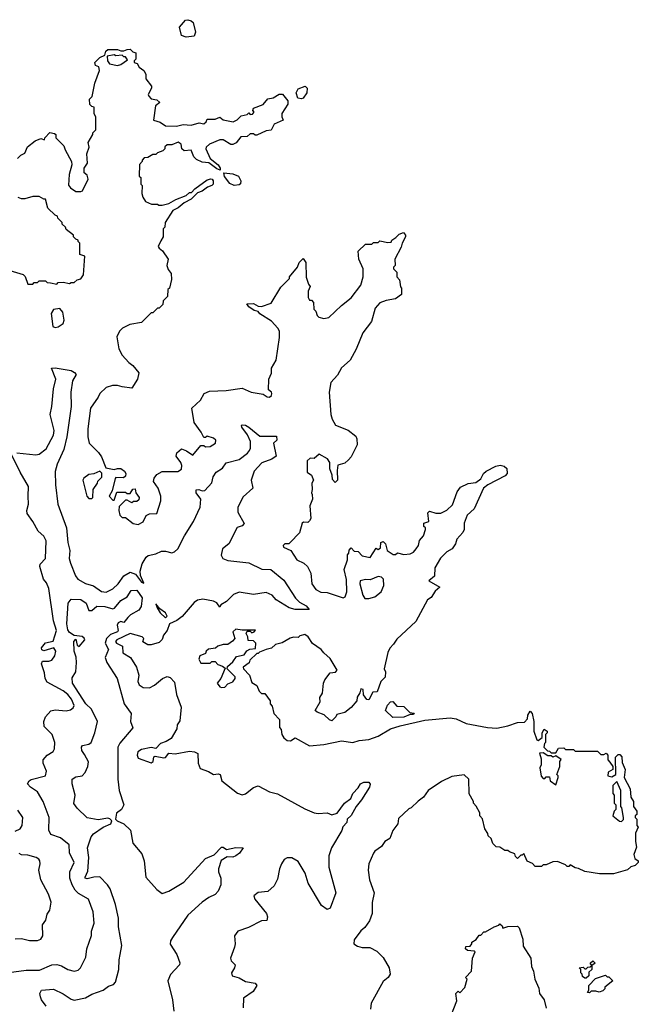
# Model space of a CAD drawing. Extents: x 2210602 to 2357277, y 510288 to 673808.
# Tile 445 of 464: x 2323704 to 2327570, y 649478 to 655632. Entities that reach past the tile are written whole.
import ezdxf

# ---------------------------------------------------------------- set-up
doc = ezdxf.new("R2010")
doc.units = 0

msp = doc.modelspace()

# ---------------------------------------------------------------- linework, layer by layer
at = {"layer": '0CON05XD'}
for points in [[(2324745, 655522.5), (2324714.2, 655534.2), (2324703.3, 655585), (2324740.7, 655629.3), (2324755, 655632.5), (2324776.1, 655626.1), (2324787.5, 655615), (2324802.5, 655555), (2324795, 655530), (2324745, 655522.5)], [(2323690, 654765), (2323710, 654785), (2323735, 654797.5), (2323752.3, 654837.7), (2323800, 654875), (2323835, 654890), (2323858.3, 654881.7), (2323860, 654895), (2323893, 654927), (2323921.7, 654921.7), (2323930, 654915), (2323930, 654895), (2323980, 654845), (2323988.3, 654818.3), (2324027, 654747), (2324030, 654725), (2324012.5, 654665), (2324008.3, 654598.3), (2324020.7, 654580.7), (2324055, 654557.5), (2324085, 654557.5), (2324096.4, 654563.6), (2324132.5, 654635), (2324125, 654660), (2324107.5, 654675), (2324106.7, 654685), (2324107.5, 654705), (2324127.5, 654735), (2324122.5, 654795), (2324137.5, 654835), (2324132.5, 654865), (2324160, 654915), (2324160, 654925), (2324180, 654945), (2324180, 655025), (2324170, 655045), (2324170, 655085), (2324155, 655090), (2324143, 655103), (2324140, 655135), (2324157, 655153), (2324172.5, 655235), (2324202.5, 655315), (2324198.3, 655338.3), (2324177, 655347), (2324173.8, 655365), (2324204, 655396), (2324235, 655410), (2324242.5, 655435), (2324255, 655446.2), (2324315, 655446.7), (2324335, 655437.5), (2324355, 655437.5), (2324375, 655446.7), (2324395, 655447.5), (2324411.7, 655431.7), (2324430, 655425), (2324430, 655385), (2324420, 655375), (2324420, 655365), (2324438.3, 655358.3), (2324450, 655335), (2324480, 655315), (2324491.7, 655291.7), (2324493, 655263), (2324527, 655217), (2324527.5, 655205), (2324507.5, 655165), (2324510, 655155), (2324525, 655137.5), (2324561.7, 655131.7), (2324580, 655115), (2324552.5, 655095), (2324540, 655005), (2324581.7, 654991.7), (2324615, 654970), (2324683, 654967), (2324725, 654977.5), (2324775, 654972.5), (2324825, 654987.5), (2324855, 654982.5), (2324870, 654995), (2324875, 655010), (2324925, 655010), (2324955, 655022.5), (2324975, 655007.5), (2325037, 654993), (2325063, 655007), (2325088.3, 655031.7), (2325125, 655040), (2325135, 655050), (2325145, 655040), (2325158.3, 655041.7), (2325170, 655055), (2325160, 655065), (2325165, 655080), (2325225, 655102.5), (2325255, 655137.5), (2325287, 655143), (2325325, 655166.7), (2325347, 655167), (2325380, 655125), (2325380, 655105), (2325343, 655047), (2325342.5, 655025), (2325350, 655005), (2325295, 654980), (2325275, 654942.5), (2325245, 654937.5), (2325185, 654910), (2325175, 654910), (2325165, 654920), (2325145, 654920), (2325125, 654902.5), (2325085, 654900), (2325056.4, 654863.6), (2325035, 654852.5), (2325023.3, 654853.3), (2324975, 654882.5)], [(2324315, 655346.7), (2324335, 655353.3), (2324378.3, 655381.7), (2324365, 655400), (2324355, 655400), (2324345, 655410), (2324305, 655407.5), (2324295, 655412.5), (2324250, 655405), (2324252.5, 655375), (2324265, 655357.5), (2324315, 655346.7)], [(2325465, 655137.5), (2325441.7, 655141.7), (2325432.5, 655175), (2325445, 655200), (2325487.5, 655217.5), (2325500, 655205), (2325497.5, 655175), (2325475, 655142.5), (2325465, 655137.5)], [(2324975, 654882.5), (2324955, 654882.5), (2324890, 654855), (2324870, 654835), (2324867.5, 654825), (2324893.9, 654763.9), (2324943.3, 654725), (2324956.7, 654705), (2324957.5, 654692.5), (2324935, 654700), (2324886.7, 654736.7), (2324845, 654742.5), (2324807.9, 654757.9), (2324792, 654775), (2324776, 654816), (2324731.7, 654811.7), (2324718, 654825), (2324712.5, 654855), (2324695, 654867.5), (2324655, 654850), (2324625, 654850), (2324611.7, 654838.3), (2324610, 654825), (2324598.3, 654811.7), (2324565, 654800), (2324555, 654790), (2324535, 654790), (2324505, 654770), (2324481.7, 654768.3), (2324470, 654755), (2324470, 654745), (2324451.7, 654728.3), (2324450, 654655), (2324460, 654645), (2324460, 654605), (2324470, 654595), (2324467.5, 654545), (2324473, 654523), (2324490, 654495), (2324528.3, 654478.3), (2324565, 654480), (2324573, 654473), (2324595, 654472.5), (2324635, 654482.5), (2324680.5, 654509.5), (2324745, 654532.5), (2324765, 654552.5), (2324777.5, 654552.5), (2324797.5, 654575), (2324875, 654632), (2324897.7, 654637.7), (2324907.5, 654635), (2324913.3, 654625), (2324912.5, 654605), (2324903.6, 654596.4), (2324877.5, 654585), (2324845, 654560), (2324815, 654550), (2324775, 654510), (2324731.7, 654488.3), (2324695, 654456.2), (2324660.7, 654439.3), (2324612.5, 654365), (2324610, 654335), (2324600, 654325), (2324600, 654275), (2324585, 654250), (2324568.8, 654215), (2324575, 654203.3), (2324597.3, 654187.3), (2324632.5, 654135), (2324623.3, 654095), (2324631.2, 654071.2), (2324650, 654045), (2324651.7, 654008.3), (2324640, 653955), (2324630, 653945), (2324627, 653903), (2324600, 653875), (2324598.3, 653851.7), (2324575, 653830), (2324565, 653830), (2324535, 653800), (2324525, 653800), (2324465, 653740), (2324393, 653727), (2324346.4, 653703.6), (2324327.5, 653685), (2324310.7, 653649.3), (2324323.3, 653575), (2324343.3, 653535), (2324385, 653490), (2324411.2, 653471.2), (2324447.5, 653425), (2324440, 653385), (2324405, 653330), (2324345, 653336.7), (2324315, 653346.7), (2324283.9, 653346.1), (2324245, 653332.5), (2324205, 653296.7), (2324195, 653272.5), (2324146.2, 653205), (2324130, 653075), (2324130, 653025), (2324137.5, 652985), (2324196.4, 652926.4), (2324215, 652900), (2324241.7, 652831.7), (2324295, 652820), (2324315, 652827.5), (2324335, 652826.7), (2324359.3, 652809.3), (2324367.5, 652795), (2324365, 652780), (2324351.7, 652768.3), (2324305, 652770), (2324300, 652765), (2324281.7, 652688.3), (2324262.5, 652655), (2324285, 652630), (2324295, 652630), (2324311.7, 652678.3), (2324365, 652680), (2324375, 652670), (2324395, 652670), (2324411.7, 652698.3), (2324425, 652700), (2324430, 652675), (2324450, 652645), (2324448.3, 652631.7), (2324435, 652620), (2324415, 652620), (2324405, 652612.5), (2324375, 652630), (2324365, 652630), (2324325, 652590), (2324322.5, 652565), (2324330, 652535), (2324345, 652520), (2324365, 652520), (2324413.9, 652483.9), (2324445, 652476.7), (2324475, 652492.5), (2324495, 652532.5), (2324515, 652542.5), (2324560, 652545), (2324586.7, 652625), (2324586.7, 652655), (2324570, 652705), (2324540, 652745), (2324544.1, 652765.9), (2324560.5, 652789.5), (2324595, 652808.8), (2324691.7, 652808.3), (2324715, 652822.5), (2324716.7, 652845), (2324710, 652865), (2324682.5, 652905), (2324686.7, 652925), (2324715, 652950), (2324747, 652937), (2324785, 652910), (2324835, 652970), (2324855, 652970), (2324865, 652962.5), (2324895, 652963.8), (2324927.5, 652985), (2324930, 653005), (2324915, 653017.5), (2324875, 653030), (2324865, 653020), (2324855, 653020), (2324837.5, 653055), (2324793.8, 653115), (2324780, 653205), (2324833.3, 653255), (2324857.5, 653295), (2324889.3, 653310.7), (2324995, 653314), (2325095, 653330), (2325150, 653305), (2325225, 653292.5), (2325250, 653275), (2325265, 653273.8), (2325277.3, 653282.7), (2325280, 653295), (2325277.5, 653305), (2325258.3, 653318.3), (2325260, 653385), (2325277, 653423), (2325277.5, 653455), (2325307.5, 653505), (2325326.7, 653645), (2325326.7, 653685), (2325316.7, 653705), (2325277.3, 653747.3), (2325204.2, 653794.2), (2325195, 653807.5), (2325170, 653815), (2325135, 653837.5), (2325123.6, 653856.4), (2325165, 653857.5), (2325195, 653842.5), (2325215, 653840), (2325275, 653860), (2325335, 653960), (2325390, 654015), (2325390, 654025), (2325440, 654085), (2325450, 654115), (2325475, 654140), (2325492.5, 654115), (2325493.9, 654023.9), (2325508.3, 653978.3), (2325520, 653965), (2325507.5, 653935), (2325507.5, 653895), (2325515, 653880), (2325528.3, 653878.3), (2325540, 653865), (2325543, 653823), (2325555, 653810), (2325563.6, 653783.6), (2325573.9, 653773.9), (2325603.6, 653763.6), (2325635, 653770), (2325715, 653846.7), (2325775.9, 653894.1), (2325836.7, 653973.3), (2325850, 654025), (2325850, 654075), (2325822.5, 654135), (2325820, 654185), (2325865, 654230), (2325905, 654230), (2325915, 654240), (2325945, 654240), (2325955, 654250), (2326005, 654240), (2326025, 654242.5), (2326030, 654255), (2326055, 654270), (2326075, 654292.5), (2326103, 654303), (2326115.8, 654285.8), (2326115.8, 654274.2), (2326094, 654235), (2326088.6, 654211.4), (2326047.5, 654135), (2326050, 654095), (2326040, 654085), (2326040, 654075), (2326060, 654055), (2326060, 654025), (2326077, 654007), (2326083, 653963), (2326090, 653955), (2326090, 653915), (2326051.7, 653888.3), (2325995, 653877.5), (2325955, 653862.5), (2325925, 653830), (2325902.5, 653745), (2325847.5, 653675), (2325807.7, 653572.3), (2325768.8, 653505), (2325714.2, 653455.8), (2325689.1, 653410.9), (2325649.2, 653365), (2325637.1, 653305), (2325647.5, 653165), (2325656.1, 653136.1), (2325677, 653097), (2325756.1, 653066.1), (2325805, 653030), (2325811.7, 653011.7), (2325812.5, 652975), (2325775, 652900), (2325759.3, 652880.7), (2325735, 652860), (2325693, 652847), (2325687.5, 652815), (2325690, 652755), (2325675, 652740), (2325658.3, 652758.3), (2325657.5, 652785), (2325641.2, 652825), (2325642.5, 652865), (2325628.3, 652888.3), (2325575, 652917.5), (2325545, 652890), (2325518.3, 652891.7), (2325500, 652875), (2325500, 652805), (2325527.5, 652785), (2325540, 652755), (2325530, 652735), (2325532.5, 652695), (2325527.5, 652675), (2325532.5, 652665), (2325533.3, 652635), (2325517, 652593), (2325522.5, 652515), (2325515, 652500), (2325505, 652490), (2325478.3, 652491.7), (2325470, 652485), (2325453.3, 652425), (2325395, 652363.3), (2325385, 652356.7), (2325360, 652355), (2325350, 652345), (2325352.5, 652335), (2325397.5, 652315), (2325435, 652256.7), (2325480, 652235), (2325503.3, 652213.3), (2325522.7, 652172.7), (2325530, 652105), (2325555, 652071.2), (2325585, 652054.2), (2325625, 652052), (2325725, 652017.5), (2325737.5, 652025), (2325748.8, 652055), (2325746.4, 652133.6), (2325732.5, 652195), (2325752.5, 652255), (2325753, 652287), (2325761.7, 652298.3), (2325763, 652317), (2325775, 652330), (2325795, 652310), (2325818.3, 652308.3), (2325845, 652280), (2325895, 652270), (2325931.7, 652328.3), (2325945, 652320), (2325958.3, 652331.7), (2325960, 652365), (2325975, 652370), (2325990, 652355), (2326000, 652315), (2326038.3, 652288.3), (2326051.7, 652288.3), (2326065, 652300), (2326105, 652290), (2326145, 652292.5), (2326165.9, 652304.1), (2326182.5, 652325), (2326196.7, 652345), (2326203, 652377), (2326227.5, 652405), (2326240, 652445), (2326240, 652455), (2326230, 652465), (2326230, 652485), (2326260, 652495), (2326255, 652550), (2326265, 652560), (2326305, 652547.5), (2326335, 652547.5), (2326373, 652567), (2326409.3, 652600.7), (2326438.9, 652681.1), (2326458.9, 652711.1), (2326507.3, 652732.7), (2326555, 652740), (2326585, 652763.3), (2326602, 652795), (2326619.7, 652810.3), (2326679.3, 652840.7), (2326707.1, 652847.1), (2326732, 652842), (2326747.5, 652827.5), (2326750, 652795), (2326738, 652782), (2326628.8, 652725), (2326602, 652705), (2326544.2, 652575.8), (2326501.2, 652535), (2326482.5, 652485), (2326482.5, 652445), (2326473.6, 652426.4), (2326436.7, 652385), (2326426.7, 652355), (2326407.5, 652325), (2326373.9, 652306.1), (2326333.9, 652266.1), (2326297.5, 652205), (2326297, 652153), (2326260, 652125), (2326330, 652085), (2326300.7, 652059.3), (2326275, 652020), (2326252.5, 652005), (2326179.3, 651870.7), (2326060.7, 651759.3), (2326040.7, 651729.3), (2326017, 651703), (2326003.6, 651676.4), (2325982.5, 651575), (2325990, 651555), (2325987, 651523), (2325960, 651495), (2325938.3, 651431.7), (2325911.7, 651428.3), (2325885, 651380), (2325873.6, 651383.6), (2325853, 651413), (2325850, 651445), (2325835, 651450), (2325830, 651425), (2325813, 651397), (2325810, 651375), (2325776.4, 651333.6), (2325735, 651302.5), (2325685, 651290), (2325680, 651275), (2325655, 651250), (2325640, 651255), (2325607, 651287), (2325563, 651303), (2325550, 651315), (2325581.7, 651368.3), (2325580, 651395), (2325597, 651423), (2325602.5, 651485), (2325610, 651505), (2325645, 651550), (2325677, 651553), (2325687, 651567), (2325645, 651640), (2325603.6, 651673.6), (2325587.5, 651695), (2325533.6, 651733.6), (2325507.5, 651775), (2325485, 651788.8), (2325455, 651780), (2325445, 651770), (2325415, 651772.5), (2325395, 651766.7), (2325345, 651737.5), (2325303, 651727), (2325277, 651703), (2325243.6, 651696.4), (2325201.7, 651678.3), (2325195, 651670), (2325185, 651670), (2325141.7, 651628.3), (2325138.3, 651611.7), (2325100, 651585), (2325102.5, 651575), (2325140, 651535), (2325155, 651490), (2325185, 651470), (2325200, 651435), (2325215, 651420), (2325235, 651420), (2325270, 651375), (2325270, 651355), (2325281.7, 651341.7), (2325292.5, 651295), (2325327, 651257), (2325328.3, 651208.3), (2325337.5, 651195), (2325342.5, 651165), (2325353.6, 651143.6), (2325375, 651127.5)], [(2325045, 654596.2), (2325017.5, 654607.5), (2324983, 654653), (2324980, 654675), (2325035, 654669.2), (2325071.2, 654655), (2325086.7, 654625), (2325083.8, 654606.2), (2325075, 654600), (2325045, 654596.2)], [(2323595, 654080), (2323725, 654040), (2323737, 654027), (2323755, 653980), (2323785, 653980), (2323795, 653990), (2323815, 653990), (2323825, 654000), (2323865, 654000), (2323875, 653990), (2323897, 653987), (2323935, 653980), (2323945, 653990), (2323975, 653992.5), (2324015, 653982.5), (2324025, 653990), (2324045, 653990), (2324063, 654007), (2324086.4, 654013.6), (2324101.7, 654038.3), (2324110, 654155), (2324080, 654165), (2324080, 654235), (2324070, 654245), (2324070, 654255), (2324055, 654260), (2324040, 654275), (2324040, 654285), (2323995, 654320), (2323990, 654335), (2323970, 654355), (2323970, 654365), (2323941.7, 654391.7), (2323940, 654405), (2323925, 654410), (2323880, 654455), (2323865, 654510), (2323855, 654510), (2323825, 654527.5), (2323785, 654527.5), (2323735, 654512.5), (2323715, 654512.5), (2323695, 654520)], [(2323925, 653707.5), (2323945, 653712.5), (2323975, 653732.5), (2323981.2, 653755), (2323972.5, 653805), (2323955, 653827.5), (2323915, 653820), (2323900, 653795), (2323910, 653715), (2323925, 653707.5)], [(2323685, 652924), (2323805, 652913.3), (2323825, 652916.2), (2323869.3, 652950.7), (2323915.8, 653035), (2323919.2, 653065), (2323894.2, 653165), (2323905.6, 653215), (2323914.5, 653325), (2323929.2, 653385), (2323902.5, 653455), (2323925, 653457.1), (2324025, 653438.8), (2324047.3, 653427.3), (2324056.7, 653415), (2324034.3, 653375.7), (2324022.9, 653305), (2324024.4, 653215), (2323998.5, 653025), (2323978.9, 652945), (2323937.3, 652855), (2323925, 652807.5), (2323926.9, 652725), (2323941.2, 652605), (2323996.2, 652455), (2324004.5, 652365), (2324017.9, 652315), (2324013.3, 652265), (2324021.5, 652235), (2324053.5, 652155), (2324067.5, 652135), (2324115, 652108.5), (2324165, 652093.6), (2324215, 652057.9), (2324245, 652054.6), (2324285.3, 652074.7), (2324319.5, 652105), (2324355, 652155.6), (2324395, 652177.9), (2324426.8, 652166.8), (2324465, 652117.1), (2324479.1, 652110.9), (2324458.8, 652158.8), (2324456.9, 652185), (2324469.6, 652230.4), (2324495, 652272.9), (2324507.1, 652282.9), (2324555, 652293.6), (2324589.2, 652310.8), (2324615, 652311.1), (2324655, 652299.2), (2324671.4, 652305), (2324691.8, 652325), (2324733.3, 652406.8), (2324789.4, 652495), (2324832, 652585), (2324836.7, 652635), (2324806.7, 652675), (2324807, 652693), (2324823.9, 652696.1), (2324845, 652686.7), (2324860.7, 652689.3), (2324903.6, 652736.4), (2324913.8, 652775), (2324932.5, 652805), (2324971.7, 652828.3), (2324995, 652863.3), (2325076.1, 652883.9), (2325127.7, 652922.3), (2325140.7, 652939.3), (2325146.7, 652955), (2325146.7, 652995), (2325128.3, 653038.3), (2325092.5, 653085), (2325090, 653095), (2325095, 653100), (2325115, 653097.5), (2325135, 653086.2), (2325205, 653028.8), (2325308.3, 653028.3), (2325310, 653005), (2325290, 652985), (2325307.5, 652905), (2325280, 652885), (2325217.7, 652862.3), (2325168.8, 652811.2), (2325151.2, 652755), (2325160, 652705), (2325099.4, 652650.6), (2325067.5, 652585), (2325068, 652555), (2325107.5, 652482.5), (2325095, 652468.8), (2325062.5, 652457.5), (2325010, 652355), (2324971.2, 652325), (2324963.8, 652285), (2324973.3, 652265), (2325005, 652252), (2325135, 652237.1), (2325217.3, 652197.3), (2325272.5, 652195), (2325355, 652128.8), (2325426.9, 652016.9), (2325451.9, 651991.9), (2325495, 651968.8), (2325512.5, 651945), (2325425, 651946), (2325387.5, 651955), (2325307.5, 652005), (2325282.5, 652035), (2325245, 652052), (2325165, 652038.8), (2325075, 652054), (2325039.7, 652040.3), (2324996.7, 651995), (2324960, 651975), (2324955, 651960), (2324935, 651987.5), (2324915, 651996.7), (2324849.1, 652009.1), (2324815, 652003.6), (2324795, 651989.1), (2324718.3, 651901.7), (2324685, 651875.8), (2324640, 651855), (2324625.7, 651814.3), (2324602, 651785), (2324595, 651757.5), (2324575, 651740), (2324525.6, 651724.4), (2324504.4, 651724.4), (2324472.5, 651742.5), (2324480, 651765), (2324470, 651775), (2324395, 651795.8), (2324311.2, 651755), (2324303.3, 651745), (2324308, 651735), (2324347.1, 651717.1), (2324348, 651675), (2324396.7, 651645), (2324434, 651585), (2324448, 651535), (2324441.2, 651495), (2324450, 651475), (2324475, 651458), (2324515, 651456), (2324546.8, 651473.2), (2324595.8, 651514.2), (2324625, 651526), (2324645, 651521.2), (2324672.3, 651492.3), (2324683.8, 651415), (2324712, 651335), (2324705, 651250), (2324687.5, 651225), (2324685, 651200), (2324650, 651140), (2324619.5, 651120.5), (2324583, 651107), (2324555, 651077.5), (2324525, 651083.3), (2324465, 651071.2)], [(2323635, 649675.5), (2323745, 649691.9), (2323828.3, 649691.7), (2323905, 649724.3), (2323935, 649727.1), (2323965, 649717.5), (2324005, 649694.2), (2324045, 649684), (2324069.2, 649690.8), (2324083.3, 649705), (2324117.5, 649772.5), (2324122.5, 649825), (2324151.7, 649908.3), (2324152.5, 649935), (2324168.8, 649985), (2324163.3, 650055), (2324134.3, 650134.3), (2324070.5, 650170.5), (2324050.8, 650190.9), (2324031.5, 650225), (2324017.9, 650265), (2324017.8, 650305), (2324043.3, 650365), (2324015.8, 650425), (2324012, 650475), (2323959.2, 650519.2), (2323898.8, 650538.8), (2323886.1, 650566.1), (2323887.8, 650645), (2323851.1, 650745), (2323815, 650806.2), (2323771.2, 650835), (2323753.3, 650855), (2323763.3, 650875), (2323775, 650883.8), (2323864.1, 650905.9), (2323870.8, 650935), (2323850, 650985), (2323849.4, 651005), (2323874.6, 651035.4), (2323912.7, 651057.3), (2323922, 651075), (2323922.5, 651115), (2323906.9, 651165), (2323856, 651215), (2323854.2, 651245), (2323864.2, 651275), (2323897.7, 651312.3), (2323925, 651317.5), (2323995, 651311.4), (2324021.2, 651318.8), (2324038.3, 651331.7), (2324044.2, 651345), (2324028.5, 651385), (2324005, 651414.5), (2323975, 651436.5), (2323875, 651492), (2323862.5, 651515), (2323859.3, 651549.3), (2323840, 651605), (2323846.7, 651623.3), (2323885, 651622.5), (2323905, 651628.6), (2323924.3, 651655), (2323929.2, 651685), (2323916.7, 651705), (2323855, 651688), (2323842.7, 651692.7), (2323840.8, 651705), (2323865, 651736.2), (2323912.2, 651747.8), (2323933.3, 651815), (2323914.7, 651875), (2323886.8, 652076.8), (2323871.3, 652111.3), (2323852.9, 652135), (2323830, 652215), (2323832.1, 652227.9), (2323865.5, 652264.5), (2323869.5, 652375), (2323855, 652403.1), (2323818.5, 652435), (2323786.6, 652496.6), (2323750, 652545), (2323748.6, 652565), (2323759.4, 652605), (2323757.3, 652655), (2323759.6, 652715), (2323706.2, 652805), (2323653.3, 652915)], [(2324155, 652640), (2324160, 652645), (2324162.5, 652695), (2324190, 652735), (2324191.7, 652748.3), (2324217, 652773), (2324217, 652797), (2324205, 652810), (2324167, 652793), (2324135, 652790), (2324105, 652767.5), (2324097.5, 652755), (2324123, 652653), (2324135, 652640), (2324155, 652640)], [(2325885, 652013.8), (2325922.5, 652025), (2325962.5, 652055), (2325980, 652095), (2325977.5, 652135), (2325965, 652147.5), (2325945, 652152.5), (2325895, 652130), (2325865, 652132.5), (2325832.5, 652125), (2325830, 652105), (2325847.5, 652035), (2325860, 652015), (2325885, 652013.8)], [(2323870, 649465), (2323840, 649505), (2323833.6, 649523.6), (2323830, 649545), (2323840, 649565), (2323915, 649571.2), (2323975, 649543.8), (2324025, 649509.2), (2324045, 649504.2), (2324115, 649518.6), (2324155, 649540.6), (2324225, 649565.6), (2324259.4, 649590.6), (2324289.6, 649600.4), (2324301.5, 649615), (2324324.1, 649695), (2324324.7, 649755), (2324331.9, 649788.1), (2324342.5, 649845), (2324321.9, 649961.9), (2324320.3, 650015), (2324302.1, 650102.1), (2324269.2, 650199.2), (2324253.3, 650225), (2324205, 650274.3), (2324166.7, 650273.3), (2324125, 650262.5), (2324113.3, 650265), (2324112, 650272), (2324129.8, 650310.2), (2324136.4, 650395), (2324127.8, 650455), (2324150, 650525), (2324165, 650544), (2324224.7, 650585.3), (2324272.9, 650605), (2324280, 650625), (2324267.9, 650637.9), (2324255, 650640.4), (2324195, 650631.5), (2324125, 650642.5), (2324063.4, 650703.4), (2324042.3, 650732.3), (2324050, 650785), (2324032, 650855), (2324031.2, 650885), (2324055, 650899.2), (2324095, 650905.7), (2324113.1, 650926.9), (2324130, 650965), (2324133.2, 650993.2), (2324108.1, 651038.1), (2324091.5, 651065), (2324090, 651085), (2324096.7, 651095), (2324135, 651103.1), (2324149.4, 651115), (2324173.3, 651175), (2324189.6, 651245), (2324152.9, 651322.9), (2324118.1, 651355), (2324033.3, 651485), (2324032.2, 651517.8), (2324054.1, 651555.9), (2324058.6, 651615), (2324056.7, 651646.7), (2324043.8, 651685), (2324042, 651745), (2324055, 651760), (2324063, 651723), (2324075, 651713.8), (2324110, 651755), (2324107.3, 651767.3), (2324095, 651776.7), (2324045, 651782.5), (2324015, 651801.2), (2324005, 651817.5), (2323998.8, 651855), (2324006.7, 651985), (2324025, 652010), (2324085, 652008.8), (2324120, 651985), (2324135, 651940), (2324155, 651940), (2324185, 651966.7), (2324235, 651963.3), (2324285, 651948.8), (2324297.1, 651952.9), (2324335, 652002.5), (2324376.2, 652025), (2324400, 652065), (2324435, 652065.6), (2324469.1, 652019.1), (2324462.5, 651965), (2324449.1, 651940.9), (2324397.1, 651912.9), (2324379.5, 651895), (2324355, 651864.2), (2324335, 651870), (2324318.3, 651861.7), (2324312, 651848), (2324320, 651815), (2324315, 651806), (2324270.8, 651789.3), (2324246.7, 651763.3), (2324238.5, 651735), (2324258.6, 651695), (2324237.5, 651645), (2324249.2, 651615), (2324312.9, 651515), (2324356.7, 651355), (2324400, 651295), (2324395.7, 651245), (2324410.8, 651205), (2324329.4, 651110.6), (2324316.9, 651085), (2324317.5, 650885), (2324325.6, 650815), (2324353.8, 650725), (2324340, 650695), (2324308.2, 650671.8), (2324301.9, 650635), (2324313.7, 650623.6), (2324355.5, 650605.5), (2324395.5, 650565.5), (2324410.8, 650485), (2324468.1, 650418.1), (2324481.1, 650375), (2324493, 650273), (2324561.1, 650195), (2324595, 650171.1), (2324635, 650185.5), (2324729.2, 650240.8), (2324865, 650390), (2324919.1, 650410.9), (2324965, 650460), (2324975, 650460), (2324996, 650446), (2325055, 650457.1), (2325100, 650455), (2325077.9, 650422.1), (2325055.4, 650404.6), (2325035, 650396.9), (2325000, 650400), (2324962.7, 650377.3), (2324946.2, 650325), (2324946.7, 650305), (2324960, 650265), (2324961.2, 650225), (2324944, 650185), (2324925, 650164), (2324885, 650146.2), (2324844, 650115), (2324755, 650035.7), (2324657.8, 649895), (2324646.9, 649875), (2324644.3, 649854.3), (2324685, 649788.8), (2324703.9, 649736.1), (2324702.5, 649725), (2324645.7, 649664.3), (2324628.6, 649625), (2324658.2, 649505), (2324667.1, 649435)], [(2324615, 651894), (2324625.3, 651904.7), (2324615.3, 651925), (2324579.4, 651949.4), (2324555, 651980), (2324562.2, 651955), (2324581.9, 651925), (2324615, 651894)], [(2324965, 651457.5), (2324985, 651460), (2325005, 651480), (2325035, 651492.5), (2325050, 651515), (2325050, 651525), (2325000, 651575), (2325001.7, 651588.3), (2325035, 651617.5), (2325059.3, 651650.7), (2325107, 651663), (2325123.3, 651686.7), (2325143, 651697), (2325178.3, 651701.7), (2325180, 651735), (2325165, 651750), (2325131.7, 651751.7), (2325130, 651775), (2325120, 651795), (2325125, 651810), (2325145, 651810), (2325155, 651800), (2325170, 651805), (2325177, 651817), (2325095, 651815.7), (2325055, 651821.9), (2325035.8, 651805), (2325047.5, 651765), (2325033, 651747), (2325005, 651727.5), (2324975, 651727.5), (2324943, 651717), (2324927, 651703), (2324883, 651697), (2324870, 651685), (2324865, 651670), (2324830, 651655), (2324823.3, 651635), (2324835, 651610), (2324895, 651610), (2324905, 651620), (2324925, 651620), (2324941.7, 651601.7), (2324971.7, 651591.7), (2324988.3, 651578.3), (2324960, 651515), (2324937.5, 651485), (2324955, 651462.5), (2324965, 651457.5)], [(2326035, 651270), (2325990, 651315), (2326001.7, 651348.3), (2326021.7, 651368.3), (2326035, 651370), (2326061.7, 651341.7), (2326105, 651340), (2326141.7, 651301.7), (2326168.3, 651298.3), (2326165, 651290), (2326145, 651290), (2326105, 651273.3), (2326035, 651270)], [(2325375, 651127.5), (2325396.4, 651123.6), (2325425, 651142.5), (2325515, 651092.5), (2325605, 651102), (2325715, 651124), (2325786.1, 651113.9), (2325825, 651126.7), (2325885, 651133.3), (2325945, 651153.3), (2326021.5, 651198.5), (2326081.5, 651218.5), (2326235, 651253.5), (2326395, 651268.8), (2326431.7, 651261.7), (2326495, 651232.5), (2326627, 651207), (2326685, 651203.3), (2326755, 651217.5), (2326815, 651240), (2326858.3, 651241.7), (2326878.3, 651261.7), (2326880, 651285), (2326895, 651310), (2326906.4, 651296.4), (2326916.2, 651245), (2326916.2, 651185), (2326935, 651130), (2326945, 651127.5), (2326970, 651145), (2326970, 651175), (2326981.7, 651198.3), (2327000, 651185), (2327000, 651175), (2326990, 651165), (2326990, 651115), (2326983, 651107), (2326980, 651085), (2327001.7, 651061.7), (2327015, 651060), (2327025, 651050), (2327055, 651050), (2327071.7, 651078.3), (2327105, 651080), (2327115, 651070), (2327165, 651070), (2327175, 651060), (2327315, 651060), (2327335, 651040), (2327355, 651040), (2327368.3, 651048.3), (2327380, 651035), (2327380, 651005), (2327391.7, 650991.7), (2327410, 650965), (2327410, 650945), (2327381.7, 650928.3), (2327380, 650905), (2327405, 650900), (2327430, 650915), (2327428.3, 651021.7), (2327445, 651040), (2327455, 651040), (2327467.5, 651025), (2327468.3, 650988.3), (2327487.5, 650945), (2327482.5, 650895), (2327520, 650825), (2327523, 650773), (2327540, 650745), (2327540, 650715), (2327560, 650685), (2327560, 650665), (2327550, 650655), (2327550, 650645), (2327560, 650635), (2327560, 650595), (2327570, 650585), (2327553.3, 650546.7), (2327552.5, 650495), (2327559.3, 650460.7), (2327541.2, 650415), (2327549.3, 650389.3), (2327570, 650375), (2327570, 650365), (2327550, 650345), (2327523, 650337), (2327501.7, 650318.3), (2327415, 650292.5), (2327327, 650293), (2327235, 650307.5), (2327197, 650327), (2327175, 650330), (2327145, 650350), (2327135, 650340), (2327125, 650340), (2327115, 650350), (2327065, 650370), (2327035, 650367.5), (2326995, 650350), (2326975, 650350), (2326965, 650340), (2326925, 650340), (2326908.3, 650358.3), (2326875, 650372.5), (2326855, 650420), (2326845, 650410), (2326835, 650410), (2326815, 650390), (2326801.7, 650401.7), (2326798.3, 650418.3), (2326765, 650430), (2326755, 650440), (2326735, 650440), (2326705, 650460), (2326681.7, 650461.7), (2326661.7, 650481.7), (2326650, 650515), (2326631.7, 650531.7), (2326630, 650545), (2326610, 650575), (2326597, 650637), (2326580, 650655), (2326580, 650675), (2326557, 650717), (2326540, 650735), (2326540, 650745), (2326513, 650793), (2326510, 650885), (2326481.7, 650911.7), (2326405, 650902.5), (2326339.3, 650870.7), (2326256.7, 650815), (2326227.7, 650772.3), (2326195, 650747.5), (2326150, 650705), (2326135, 650700), (2326071.7, 650638.3), (2326067.5, 650605), (2326036.7, 650565), (2326016.7, 650515), (2325986.7, 650495), (2325965, 650463.3), (2325923.3, 650435), (2325915, 650422.5), (2325886.2, 650355), (2325880.8, 650315), (2325890, 650255), (2325918.8, 650175), (2325906.4, 650113.6), (2325906.2, 650045), (2325890.5, 649999.5), (2325861.7, 649958.3), (2325835, 649936.7), (2325795, 649880), (2325792.5, 649855), (2325815, 649840), (2325845, 649832.5), (2325891.7, 649831.7), (2325935, 649810), (2325975, 649770), (2326012.5, 649705), (2326020, 649665), (2326007.5, 649645), (2325975, 649620), (2325900, 649485), (2325897, 649447)], [(2324465, 651071.2), (2324442, 651055), (2324438.6, 651035), (2324445, 651016.7), (2324525, 650988), (2324538.8, 650995), (2324542.5, 651025), (2324550.7, 651029.3), (2324605, 651017.5), (2324615, 651020), (2324635, 651047.5), (2324675, 651043.3), (2324765, 651060), (2324796.4, 651056.4), (2324816.7, 651045), (2324820, 650985), (2324832.3, 650952.3), (2324883.3, 650933.3), (2324915, 650913.3), (2324945, 650918.8), (2324957.5, 650915), (2324967.5, 650875), (2325065, 650796.7), (2325095, 650787.5), (2325115, 650792.5), (2325165, 650832.5), (2325195, 650842.5), (2325265, 650806.7), (2325315, 650792.5), (2325485, 650700), (2325543.6, 650673.6), (2325569.3, 650669.3), (2325625, 650673.8), (2325655, 650662), (2325688.2, 650671.8), (2325734.4, 650735), (2325772.9, 650765), (2325785, 650796), (2325819.2, 650830.8), (2325834.5, 650855.5), (2325855, 650867.1), (2325886, 650866), (2325893.6, 650853.6), (2325890, 650835), (2325840, 650755), (2325806, 650714), (2325775, 650657.5), (2325750, 650635), (2325747.5, 650615), (2325723, 650587), (2325716.1, 650563.9), (2325653.3, 650455), (2325636.7, 650405), (2325636.2, 650335), (2325680, 650175), (2325645, 650077.5), (2325625, 650070), (2325590, 650095), (2325506.9, 650235), (2325487.1, 650297.1), (2325445, 650370), (2325405, 650392.5), (2325375, 650392.5), (2325357, 650383), (2325340, 650355), (2325326.7, 650325), (2325315, 650260), (2325295, 650217.5), (2325255, 650183.3), (2325195, 650176.2), (2325167.5, 650155), (2325172.5, 650135), (2325246.7, 650045), (2325252.5, 650025), (2325248.3, 650001.7), (2325215, 650000), (2325133, 649957), (2325066.7, 649935), (2325046.7, 649905), (2325050.8, 649855), (2325045.9, 649834.1), (2325020.8, 649765), (2325025, 649750), (2325050, 649725), (2325046.2, 649705), (2325027.5, 649675), (2325032.5, 649655), (2325075, 649642.5), (2325115, 649620), (2325175, 649610), (2325186.7, 649595), (2325163, 649557), (2325102.5, 649515), (2325100, 649455)], [(2327055, 650850), (2327070, 650895), (2327070, 650905), (2327060, 650915), (2327080, 650965), (2327080, 650995), (2327088.3, 651008.3), (2327055, 651030), (2327035, 651022.5), (2327025, 651030), (2327005, 651030), (2326975, 651050), (2326951.7, 651048.3), (2326963, 651013), (2326962.5, 650975), (2326953.8, 650955), (2326963, 650903), (2326975, 650890), (2326985, 650890), (2326995, 650900), (2327015, 650900), (2327020, 650875), (2327055, 650850)], [(2327465, 650620), (2327477, 650633), (2327477.5, 650645), (2327467.5, 650705), (2327460, 650715), (2327460, 650815), (2327435, 650870), (2327410, 650845), (2327410, 650795), (2327420, 650785), (2327420, 650735), (2327430, 650725), (2327430, 650695), (2327420, 650685), (2327410, 650655), (2327451.7, 650621.7), (2327465, 650620)], [(2323675, 650560), (2323705.7, 650575), (2323720, 650595), (2323722.5, 650645), (2323691.7, 650691.7)], [(2323675, 649885.8), (2323715, 649889.2), (2323765, 649876), (2323815, 649876.2), (2323835.9, 649884.1), (2323848.8, 649905), (2323845.9, 649974.1), (2323866.1, 650003.9), (2323875, 650040), (2323892.5, 650065), (2323900, 650115), (2323883.3, 650165), (2323836.2, 650255), (2323823.1, 650315), (2323832.5, 650355), (2323829.2, 650375), (2323824, 650385), (2323806.7, 650395), (2323755, 650409.2), (2323715, 650411.8), (2323700.2, 650420.2)], [(2326383.3, 649365), (2326435, 649500), (2326430, 649545), (2326445, 649560), (2326455, 649550), (2326485, 649582.5), (2326500, 649635), (2326490, 649645), (2326527.5, 649685), (2326533.6, 649766.4), (2326550, 649805), (2326545, 649810), (2326503, 649813), (2326490, 649825), (2326491.7, 649838.3), (2326518.3, 649841.7), (2326530, 649855), (2326530, 649865), (2326556.4, 649883.6), (2326575, 649910), (2326585, 649910), (2326605, 649930), (2326615, 649930), (2326668.3, 649961.7), (2326698.3, 649971.7), (2326705, 649980), (2326718.3, 649968.3), (2326722.5, 649952.5), (2326755, 649963.3), (2326815.7, 649965.7), (2326826, 649955), (2326848, 649885), (2326851.2, 649841.2), (2326899.2, 649765), (2326902.9, 649712.9), (2326916, 649685), (2326924, 649634), (2326948.3, 649578.3), (2326952.5, 649545), (2326982, 649505), (2326994.2, 649454.2)], [(2327245, 649640), (2327235, 649640), (2327221.7, 649651.7), (2327220, 649665), (2327210, 649675), (2327210, 649695), (2327200, 649705), (2327225, 649710), (2327235, 649700), (2327245, 649700), (2327255, 649710), (2327268.3, 649711.7), (2327280, 649720), (2327270, 649735), (2327285, 649750), (2327300, 649735), (2327280, 649720), (2327280, 649695), (2327261.7, 649678.3), (2327260, 649655), (2327245, 649640)], [(2327265, 649550), (2327251.7, 649551.7), (2327260, 649565), (2327260, 649595), (2327301.7, 649638.3), (2327365, 649660), (2327375, 649650), (2327385, 649650), (2327410, 649625), (2327360, 649585), (2327360, 649575), (2327348.3, 649561.7), (2327325, 649552.5), (2327305, 649560), (2327275, 649560), (2327265, 649550)]]:
    msp.add_lwpolyline(points, dxfattribs=at)

doc.saveas('drawing.dxf')
